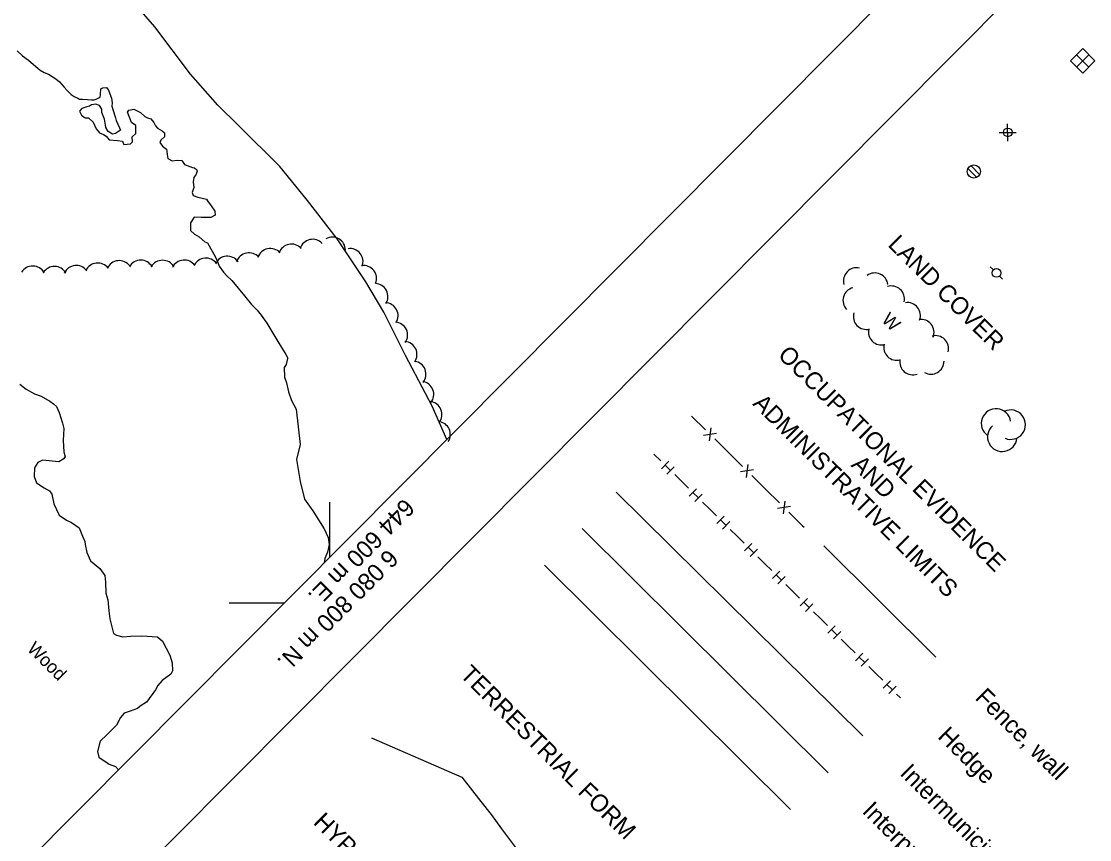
# Model space of a CAD drawing. Extents: x 642515 to 647219, y 6080136 to 6084356.
# Drawn here: x 644528.9 to 644775.3, y 6080745.4 to 6080934.2 of the extents above; entities that cross this region are included whole.
import ezdxf

# ---------------------------------------------------------------- set-up
doc = ezdxf.new("R2010")
doc.units = 0
for name, color, linetype in [('Level 1', 7, 'Continuous'), ('Level 2', 7, 'Continuous'), ('Level 34', 7, 'Continuous'), ('Level 36', 7, 'Continuous'), ('Level 37', 7, 'Continuous'), ('Level 4', 7, 'Continuous'), ('Level 41', 7, 'Continuous'), ('Level 44', 7, 'Continuous'), ('Level 60', 7, 'Continuous'), ('Level 61', 7, 'Continuous'), ('Level 63', 7, 'Continuous')]:
    doc.layers.add(name, color=color, linetype=linetype)

msp = doc.modelspace()

# ---------------------------------------------------------------- linework, layer by layer
at = {"layer": 'Level 1'}
for points in [[(644527.9, 6080927.39), (644529.15, 6080926.29), (644530.48, 6080925.28), (644531.09, 6080924.75), (644532.64, 6080923.39)], [(644532.64, 6080923.39), (644533.16, 6080922.94), (644534.09, 6080922.43), (644535.1, 6080922.01), (644536.84, 6080920.94), (644537.66, 6080920.22), (644538.72, 6080918.99), (644539.42, 6080918.22), (644540.33, 6080917.35), (644541.06, 6080916.86), (644541.86, 6080916.47), (644542.24, 6080916.29), (644542.32, 6080916.22), (644542.97, 6080916.26), (644544.08, 6080916.21), (644545.02, 6080916.07), (644545.63, 6080916.07), (644546.11, 6080916.26), (644546.74, 6080916.55), (644547.01, 6080916.77), (644547.1, 6080917.23), (644547.13, 6080917.43), (644547.21, 6080918.66), (644547.65, 6080918.89), (644548.46, 6080918.95), (644548.99, 6080918.33), (644549.29, 6080917.45), (644549.64, 6080916.46), (644549.79, 6080915.41), (644549.72, 6080914.63), (644550.39, 6080912.44), (644550.59, 6080911.96), (644550.71, 6080911.32), (644551.13, 6080910.49), (644551.47, 6080909.66), (644551.76, 6080909.11), (644550.59, 6080908.3), (644549.86, 6080908.17), (644548.88, 6080908.79), (644548.38, 6080909.7), (644548.3, 6080910.22), (644548, 6080911.63), (644547.45, 6080913.18), (644547.41, 6080913.91), (644546.9, 6080914.81), (644546.06, 6080915.08), (644545.02, 6080914.93), (644544.59, 6080914.62), (644543.99, 6080914.45), (644542.79, 6080914.13)], [(644542.79, 6080914.13), (644542.3, 6080913.49), (644542.73, 6080912.58), (644543.58, 6080911.98), (644544.32, 6080911.95), (644545.4, 6080910.92), (644546.15, 6080909.43), (644546.91, 6080908.46), (644547.79, 6080908.07), (644548.39, 6080907.7), (644549.09, 6080906.85), (644551.06, 6080906.74), (644552.17, 6080906.53), (644552.3, 6080906.33), (644552.5, 6080905.78), (644554, 6080905.92), (644554.5, 6080906.4), (644554.43, 6080907.53), (644555.27, 6080908.32), (644555.23, 6080910.19), (644554.24, 6080910.9), (644553.31, 6080913.24), (644553.61, 6080913.75), (644554.78, 6080913.95), (644556.33, 6080913.2), (644557.37, 6080912.29), (644557.96, 6080911.92), (644558.75, 6080911.69), (644559.42, 6080910.88), (644559.8, 6080910.09), (644560.24, 6080909.55), (644561.34, 6080908.97), (644561.9, 6080908.48), (644561.84, 6080907.54), (644561.03, 6080906.79), (644560.78, 6080906.25), (644561.45, 6080905.44), (644562.31, 6080904.68), (644562.42, 6080904.28), (644562.51, 6080903.51), (644562.66, 6080902.55), (644563.63, 6080902), (644564.76, 6080902.16), (644565.91, 6080902.07), (644566.5, 6080901.17), (644568.37, 6080900.52), (644568.83, 6080900.43), (644569.34, 6080899.98), (644569.41, 6080899.62), (644569.21, 6080898.95), (644568.65, 6080898.14), (644568.47, 6080897.15)], [(644568.47, 6080897.15), (644568.68, 6080895.9), (644568.23, 6080894.69), (644568.48, 6080894.02), (644569.6, 6080893.64), (644571.55, 6080893.16), (644571.82, 6080892.77), (644572.66, 6080891.65), (644573.48, 6080890.4), (644573.54, 6080889.51), (644572.56, 6080888.91), (644571.7, 6080888.98), (644570.32, 6080888.97), (644568.72, 6080889.06), (644567.87, 6080887.74), (644567.87, 6080885.91), (644568.78, 6080885.12), (644569.84, 6080884.5), (644571.18, 6080883.32), (644571.81, 6080883.08), (644573.61, 6080879.82), (644574.18, 6080878.55), (644574.48, 6080877.68), (644575.47, 6080876.36), (644576.26, 6080875.52), (644577.39, 6080874.37), (644580.31, 6080870.9), (644581.91, 6080868.89), (644583.22, 6080867.59), (644584.19, 6080866.44), (644585.45, 6080864.56), (644588.28, 6080859.95), (644589.02, 6080858.69), (644589.84, 6080857.36), (644590.3, 6080856.5), (644590.23, 6080856.41), (644589.91, 6080855.01), (644589.47, 6080854.33), (644589.53, 6080852.13), (644590.03, 6080850.78), (644590.49, 6080848.69), (644591.19, 6080846.7), (644592.22, 6080844.74), (644593.2, 6080836.58), (644592.29, 6080833.1), (644593.19, 6080828.03), (644594.2, 6080823.94), (644596.09, 6080821.22), (644598.72, 6080817.08), (644599.59, 6080815.1), (644599.86, 6080813.49), (644599.49, 6080811.67), (644598.85, 6080810.25), (644598.68, 6080809.23)]]:
    msp.add_lwpolyline(points, dxfattribs=at)
at = {"layer": 'Level 2'}
msp.add_lwpolyline([(644528.52, 6080850.48), (644529.98, 6080849.35), (644531.92, 6080848.26), (644533.42, 6080847.71), (644535.45, 6080846.55), (644536.3, 6080845.95), (644536.99, 6080845.35), (644537.57, 6080843.92), (644538.31, 6080841.45), (644538.63, 6080840.25), (644538.49, 6080837.48), (644538.66, 6080834.89), (644538.98, 6080833.69), (644538.53, 6080833.17), (644537.51, 6080832.54), (644533.75, 6080832.94), (644532.65, 6080832.37), (644531.91, 6080831.19), (644531.8, 6080829.15), (644532.38, 6080827.72), (644534.09, 6080826.53), (644535.35, 6080825.89), (644535.89, 6080825.11), (644536.36, 6080822.87), (644537.59, 6080820.26), (644539.3, 6080819.08), (644540.39, 6080818.58), (644542.18, 6080817.32), (644542.96, 6080815.42), (644543.53, 6080814.15), (644543.57, 6080813.51), (644543.94, 6080811.66), (644544.8, 6080809.69), (644546.95, 6080807.96), (644548.11, 6080806.33), (644548.29, 6080804.8), (644548.38, 6080802.28), (644548.81, 6080800.68), (644549.06, 6080798.18), (644549.26, 6080796.32), (644550.13, 6080792.97), (644550.81, 6080792.53), (644552.3, 6080792.14), (644554, 6080792.33), (644556.68, 6080792.43), (644560.27, 6080792.18), (644561.39, 6080791.2), (644563.08, 6080787.9), (644563.68, 6080786.15), (644563.72, 6080784.28), (644563.36, 6080783.52), (644561.34, 6080782.09), (644560.36, 6080780.97), (644559.78, 6080779.95), (644557.69, 6080777.05), (644556.29, 6080776.14), (644555.67, 6080775.61), (644553.92, 6080775.01), (644552.57, 6080774.51), (644551.74, 6080773.56), (644550.8, 6080771.79), (644548.21, 6080769.18), (644547.44, 6080768.48), (644547.06, 6080768.05), (644546.4, 6080765.73), (644546.74, 6080764.37), (644549.12, 6080762.74), (644550.54, 6080762.26), (644551.28, 6080761.49)], dxfattribs=at)
at = {"layer": 'Level 34'}
for p, q in [((644772.26, 6080926.5), (644775.09, 6080923.67)), ((644775.08, 6080926.49), (644772.26, 6080923.67))]:
    msp.add_line(p, q, dxfattribs=at)
msp.add_lwpolyline([(644773.68, 6080922.26), (644770.84, 6080925.07), (644773.67, 6080927.92), (644776.5, 6080925.09)], close=True, dxfattribs=at)
at = {"layer": 'Level 36'}
for p, q in [((644754.37, 6080908.6), (644758.35, 6080908.6)), ((644756.37, 6080906.59), (644756.36, 6080910.59)), ((644747.21, 6080900.26), (644749.27, 6080898.21)), ((644749.9, 6080898.88), (644747.84, 6080900.92)), ((644752.34, 6080877.54), (644753.07, 6080876.84)), ((644755.2, 6080874.71), (644754.49, 6080875.43))]:
    msp.add_line(p, q, dxfattribs=at)
for centre, radius in [((644756.38, 6080908.6), 1), ((644748.56, 6080899.55), 1.52), ((644753.78, 6080876.14), 1)]:
    msp.add_circle(centre, radius, dxfattribs=at)
at = {"layer": 'Level 37'}
for p, q in [((644683.46, 6080843.11), (644686.66, 6080839.95)), ((644687.93, 6080840.38), (644687.52, 6080837.41)), ((644689.21, 6080839.11), (644686.24, 6080838.67)), ((644688.79, 6080837.84), (644691.99, 6080834.67)), ((644691.99, 6080834.67), (644695.19, 6080831.51)), ((644674.78, 6080834.35), (644676.38, 6080832.77)), ((644697.74, 6080830.67), (644694.77, 6080830.23)), ((644696.46, 6080831.94), (644696.05, 6080828.97)), ((644679.58, 6080829.6), (644681.18, 6080828.02)), ((644681.18, 6080828.02), (644682.78, 6080826.44)), ((644697.33, 6080829.4), (644700.53, 6080826.24)), ((644700.53, 6080826.24), (644703.73, 6080823.07)), ((644685.98, 6080823.27), (644687.58, 6080821.69)), ((644704.99, 6080823.5), (644704.58, 6080820.53)), ((644687.58, 6080821.69), (644689.18, 6080820.11)), ((644706.27, 6080822.24), (644703.3, 6080821.8)), ((644705.86, 6080820.96), (644709.06, 6080817.8)), ((644709.06, 6080817.8), (644709.41, 6080817.45)), ((644692.38, 6080816.94), (644693.97, 6080815.36)), ((644693.97, 6080815.36), (644695.57, 6080813.78)), ((644698.77, 6080810.61), (644700.37, 6080809.03)), ((644700.37, 6080809.03), (644701.97, 6080807.45)), ((644705.17, 6080804.28), (644706.77, 6080802.7)), ((644706.77, 6080802.7), (644708.37, 6080801.12)), ((644711.57, 6080797.96), (644713.17, 6080796.37)), ((644713.17, 6080796.37), (644714.77, 6080794.79)), ((644717.97, 6080791.63), (644719.57, 6080790.04)), ((644719.57, 6080790.04), (644721.17, 6080788.46)), ((644724.37, 6080785.3), (644725.97, 6080783.71)), ((644725.97, 6080783.71), (644727.57, 6080782.13)), ((644730.76, 6080778.97), (644731.65, 6080778.09))]:
    msp.add_line(p, q, dxfattribs=at)
for points in [[(644676.5, 6080830.97), (644678.18, 6080832.67)], [(644677.34, 6080831.82), (644678.62, 6080830.55)], [(644677.77, 6080829.7), (644679.46, 6080831.41)], [(644682.89, 6080824.64), (644684.58, 6080826.34)], [(644683.74, 6080825.49), (644685.02, 6080824.22)], [(644684.17, 6080823.37), (644685.86, 6080825.08)], [(644689.29, 6080818.31), (644690.98, 6080820.01)], [(644690.14, 6080819.16), (644691.42, 6080817.89)], [(644690.57, 6080817.04), (644692.26, 6080818.75)], [(644695.69, 6080811.98), (644697.38, 6080813.68)], [(644696.53, 6080812.83), (644697.81, 6080811.56)], [(644739.81, 6080787.44), (644713.94, 6080813.15)], [(644696.97, 6080810.71), (644698.66, 6080812.42)], [(644702.09, 6080805.65), (644703.78, 6080807.35)], [(644702.93, 6080806.5), (644704.21, 6080805.23)], [(644703.37, 6080804.38), (644705.06, 6080806.09)], [(644708.49, 6080799.32), (644710.17, 6080801.02)], [(644709.33, 6080800.17), (644710.61, 6080798.9)], [(644709.77, 6080798.05), (644711.45, 6080799.76)], [(644714.88, 6080792.99), (644716.57, 6080794.69)], [(644715.73, 6080793.84), (644717.01, 6080792.57)], [(644716.16, 6080791.72), (644717.85, 6080793.43)], [(644721.28, 6080786.66), (644722.97, 6080788.36)], [(644722.13, 6080787.51), (644723.41, 6080786.25)], [(644722.56, 6080785.39), (644724.25, 6080787.1)], [(644727.68, 6080780.33), (644729.37, 6080782.03)], [(644728.52, 6080781.18), (644729.8, 6080779.92)], [(644728.96, 6080779.06), (644730.65, 6080780.77)], [(644609.66, 6080768.87), (644630.43, 6080759.79), (644634.87, 6080754.15), (644637.23, 6080751.14), (644639.61, 6080747.85), (644646.07, 6080739.23), (644650.53, 6080732.63), (644651.88, 6080730.31), (644653.1, 6080728.48), (644654.13, 6080727.17), (644654.76, 6080727.16), (644655.92, 6080726.96), (644656.91, 6080726.27), (644657.94, 6080724.62), (644659.98, 6080721.66), (644664.5, 6080717.46), (644667.11, 6080713.19)]]:
    msp.add_lwpolyline(points, dxfattribs=at)
at = {"layer": 'Level 4'}
msp.add_lwpolyline([(644627, 6080837.74), (644623.64, 6080845.4), (644617.48, 6080857.08), (644612.5, 6080867.12), (644608.34, 6080874.1), (644601.72, 6080884.05), (644594.83, 6080892.84), (644588.49, 6080900.68), (644578.95, 6080910.14), (644574.18, 6080914.87), (644567.88, 6080922.05), (644559.64, 6080932.98), (644551.93, 6080941.89), (644546.31, 6080948.62), (644541.67, 6080954.01), (644535.87, 6080958.11), (644529.75, 6080964.98), (644526.98, 6080969)], dxfattribs=at)
at = {"layer": 'Level 41'}
for points in [[(644666.09, 6080825.56), (644722.97, 6080769.33)], [(644658.24, 6080817.16), (644714.98, 6080760.77)], [(644649.56, 6080808.74), (644706.3, 6080752.34)]]:
    msp.add_lwpolyline(points, dxfattribs=at)
at = {"layer": 'Level 44'}
for centre, radius, start, end in [((644600.6, 6080881.41), 3, 0.0137, 119.9916), ((644586.26, 6080878.8), 3, 41.665, 161.643), ((644591.15, 6080879.81), 3, 41.665, 161.643), ((644596.04, 6080880.91), 3, 42.7174, 162.6953), ((644604.67, 6080878.78), 3, 338.4452, 98.4232), ((644551.45, 6080876), 3, 36.4616, 156.4395), ((644556.41, 6080876.09), 3, 29.8938, 149.8718), ((644561.41, 6080876.08), 3, 29.8938, 149.8718), ((644566.43, 6080876.13), 3, 35.1219, 155.0998), ((644571.41, 6080876.57), 3, 35.1219, 155.0998), ((644576.39, 6080877.02), 3, 35.1219, 155.0998), ((644581.36, 6080877.8), 3, 41.665, 161.643), ((644531.49, 6080874.75), 3, 28.9719, 148.9499), ((644536.49, 6080874.66), 3, 28.9719, 148.9499), ((644541.51, 6080874.88), 3, 36.4616, 156.4395), ((644546.48, 6080875.44), 3, 36.4616, 156.4395), ((644607.78, 6080874.86), 3, 338.4452, 98.4232), ((644721.49, 6080874.33), 3, 75.9027, 195.8807), ((644725.74, 6080873.15), 3, 6.2393, 126.2173), ((644610.42, 6080870.71), 3, 327.7572, 87.7351), ((644721.38, 6080869.81), 3, 103.7611, 223.7391), ((644729.57, 6080870.14), 3, 347.795, 107.7729), ((644612.75, 6080866.29), 3, 327.7572, 87.7351), ((644733.24, 6080866.32), 3, 338.9283, 98.9062), ((644723.78, 6080866.1), 3, 163.5525, 283.5305), ((644614.96, 6080861.81), 3, 325.6253, 85.6032), ((644736.38, 6080862.43), 3, 338.9283, 98.9062), ((644727.25, 6080862.52), 3, 165.305, 285.2829), ((644617.12, 6080857.31), 3, 325.6253, 85.6032), ((644730.79, 6080858.99), 3, 165.45, 285.4279), ((644739.73, 6080858.68), 3, 345.1525, 105.1304), ((644619.19, 6080852.78), 3, 321.1286, 81.1066), ((644734.47, 6080855.64), 3, 169.4601, 289.438), ((644738.69, 6080855.8), 3, 240.0338, 0.0117), ((644620.99, 6080848.12), 3, 321.1286, 81.1066), ((644622.88, 6080843.48), 3, 322.6587, 82.6367), ((644753.69, 6080841.41), 3.4, 9.2115, 234.9001), ((644757.06, 6080841.13), 3.4, 247.3653, 114.8224), ((644624.81, 6080838.87), 3, 327.176, 82.6367), ((644755.12, 6080838.34), 3.4, 132.033, 354.7174)]:
    msp.add_arc(centre, radius, start, end, dxfattribs=at)
at = {"layer": 'Level 60'}
for p, q in [((644600, 6080810.55), (644600, 6080823.25)), ((644576.83, 6080800), (644589.44, 6080800))]:
    msp.add_line(p, q, dxfattribs=at)
for points in [[(643756.23, 6083485.06), (645517.55, 6081734.46), (644300.6, 6080509.08), (642538.79, 6082260.16)], [(645532.22, 6081719.89), (645869.07, 6081384.98), (644651.68, 6080160.13), (644314.78, 6080494.98)]]:
    msp.add_lwpolyline(points, close=True, dxfattribs=at)

# ---------------------------------------------------------------- texts
at = {"layer": 'Level 44'}
for s, rotation, p in [('W', 315.8699, (644727.09, 6080865.11)), ('Wood', 315.1749, (644530.01, 6080789.19))]:
    msp.add_text(s, height=3, rotation=rotation, dxfattribs=at).set_placement(p)
at = {"layer": 'Level 61'}
for s, p in [('644 600 m E.', (644617.11, 6080824.36)), ('6 080 800 m N.', (644613.35, 6080812.63))]:
    msp.add_text(s, height=4, rotation=225.175, dxfattribs=at).set_placement(p)
at = {"layer": 'Level 63'}
for s, p in [('LAND COVER', (644728.52, 6080882.49)), ('OCCUPATIONAL EVIDENCE', (644703.14, 6080856.96)), ('ADMINISTRATIVE LIMITS', (644697.35, 6080845.8)), ('AND', (644720.07, 6080831.67)), ('TERRESTRIAL FORM', (644629.83, 6080783.2)), ('Fence, wall', (644748.63, 6080777.9)), ('Hedge', (644740.04, 6080768.96)), ('Intermunicipal boundary', (644731.29, 6080760.45)), ('Interprovincial boundary', (644722.61, 6080751.73)), ('HYPSOGRAPHY', (644596, 6080749.15))]:
    msp.add_text(s, height=4, rotation=315.1529, dxfattribs=at).set_placement(p)

doc.saveas('drawing.dxf')
